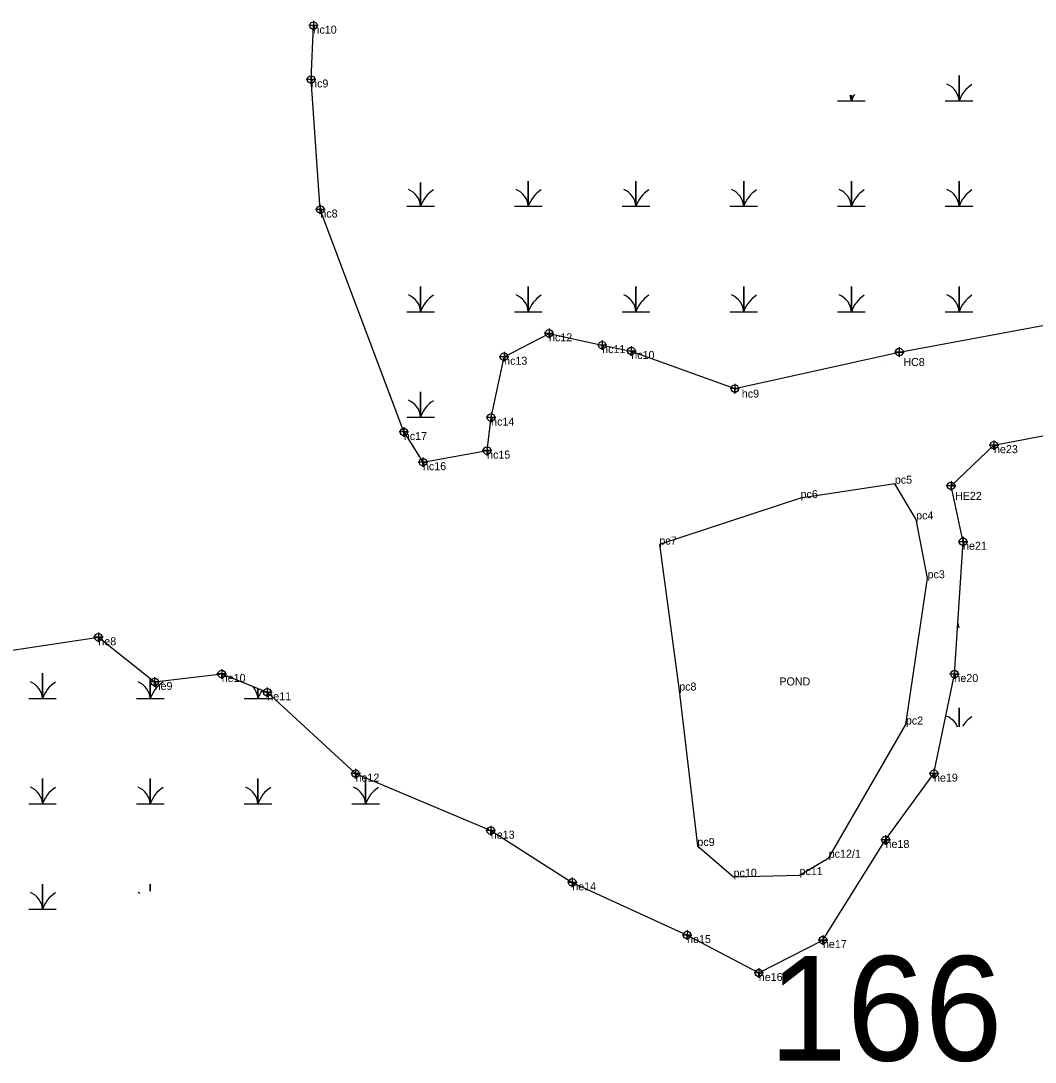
# Model space of a CAD drawing. Extents: x 2072529 to 2268796, y 436423 to 470397.
# Drawn here: x 2184796 to 2185430, y 452796 to 453446 of the extents above; entities that cross this region are included whole.
import ezdxf

# ---------------------------------------------------------------- set-up
doc = ezdxf.new("R2010")
doc.units = 0
for name, color, linetype in [('Default', 7, 'Continuous'), ('Exist Environmental Wetland Boundary', 7, 'Continuous'), ('Exist Environmental Wetland Boundary Cogo Comment', 7, 'Continuous'), ('Exist Environmental Wetland Boundary Cogo Point CELL', 7, 'Continuous'), ('Exist Hydro Jurisdictional Stream or Body of Water NEU Mitigable', 7, 'Continuous'), ('Exist Hydro Jurisdictional Stream or Body of Water NEU Mitigable Cogo Comment', 7, 'Continuous'), ('Exist Hydro Swamp or Marsh', 7, 'Continuous')]:
    doc.layers.add(name, color=color, linetype=linetype)

msp = doc.modelspace()

# ---------------------------------------------------------------- linework, layer by layer
at = {"layer": 'Exist Environmental Wetland Boundary'}
for points in [[(2185035.54, 453189.27), (2184983.4, 453328.2), (2184977.65, 453409.42), (2184979.12, 453443.03)], [(2185035.54, 453189.27), (2184983.4, 453328.2), (2184977.65, 453409.42), (2184979.12, 453443.03)], [(2185035.54, 453189.27), (2185047.47, 453170.42), (2185087.53, 453177.63), (2185090.05, 453198.25), (2185098.16, 453236.27), (2185126.21, 453250.87), (2185159.4, 453243.51), (2185177.54, 453239.84), (2185242.22, 453216.35), (2185344.94, 453239.21), (2185481.7, 453264.48), (2185602.96, 453294.86), (2185721.74, 453322.09), (2185796.34, 453338.15), (2185846.75, 453343.9), (2185952.49, 453364.25), (2185987.26, 453373.96), (2186006.22, 453363.32), (2186024.19, 453324.8)], [(2185035.54, 453189.27), (2185047.47, 453170.42), (2185087.53, 453177.63), (2185090.05, 453198.25), (2185098.16, 453236.27), (2185126.21, 453250.87), (2185159.4, 453243.51), (2185177.54, 453239.84)], [(2184734.36, 453044.59), (2184844.78, 453061.05), (2184879.9, 453033.18), (2184921.85, 453038.15), (2184950.29, 453026.71), (2185005.39, 452975.93), (2185089.84, 452940.32), (2185140.72, 452908), (2185212.43, 452875.12), (2185257.21, 452851.43), (2185297.24, 452872.01), (2185336.35, 452934.49), (2185366.6, 452975.91), (2185379.38, 453038.1), (2185384.73, 453120.74), (2185377.23, 453155.63), (2185404.06, 453181.06), (2185488.04, 453196.98)], [(2184430.06, 452870.49), (2184414.61, 452891.04), (2184410.74, 452919.14), (2184389.78, 452979.2), (2184468.45, 452994.37), (2184572.88, 453014.51), (2184734.36, 453044.59), (2184844.78, 453061.05), (2184879.9, 453033.18), (2184921.85, 453038.15), (2184950.29, 453026.71), (2185005.39, 452975.93), (2185089.84, 452940.32), (2185140.72, 452908), (2185212.43, 452875.12), (2185257.21, 452851.43), (2185297.24, 452872.01), (2185336.35, 452934.49), (2185366.6, 452975.91), (2185379.38, 453038.1), (2185384.73, 453120.74)]]:
    msp.add_lwpolyline(points, dxfattribs=at)
at = {"layer": 'Exist Environmental Wetland Boundary Cogo Point CELL'}
for p, q in [((2184979.12, 453443.03), (2184979.12, 453443.03)), ((2184977.65, 453409.42), (2184977.65, 453409.42)), ((2184983.4, 453328.2), (2184983.4, 453328.2)), ((2185126.21, 453250.87), (2185126.21, 453250.87)), ((2185159.4, 453243.51), (2185159.4, 453243.51)), ((2185177.54, 453239.84), (2185177.54, 453239.84)), ((2185098.16, 453236.27), (2185098.16, 453236.27)), ((2185332.93, 453229.41), (2185332.93, 453229.41)), ((2185246.58, 453215.74), (2185246.58, 453215.74)), ((2185090.05, 453198.25), (2185090.05, 453198.25)), ((2185035.54, 453189.27), (2185035.54, 453189.27)), ((2185404.06, 453181.06), (2185404.06, 453181.06)), ((2185087.53, 453177.63), (2185087.53, 453177.63)), ((2185047.47, 453170.42), (2185047.47, 453170.42)), ((2185379.42, 453161.76), (2185379.42, 453161.76)), ((2185342.14, 453156.99), (2185342.14, 453156.99)), ((2185283.27, 453147.97), (2185283.27, 453147.97)), ((2185355.44, 453134.7), (2185355.44, 453134.7)), ((2185384.73, 453120.74), (2185384.73, 453120.74)), ((2185195.12, 453118.93), (2185195.12, 453118.93)), ((2185362.58, 453097.89), (2185362.58, 453097.89)), ((2184844.78, 453061.05), (2184844.78, 453061.05)), ((2184921.85, 453038.15), (2184921.85, 453038.15)), ((2185379.38, 453038.1), (2185379.38, 453038.1)), ((2184879.9, 453033.18), (2184879.9, 453033.18)), ((2184950.29, 453026.71), (2184950.29, 453026.71)), ((2185207.48, 453027.8), (2185207.48, 453027.8)), ((2185349.06, 453006.57), (2185349.06, 453006.57)), ((2185005.39, 452975.93), (2185005.39, 452975.93)), ((2185366.6, 452975.91), (2185366.6, 452975.91)), ((2185089.84, 452940.32), (2185089.84, 452940.32)), ((2185336.35, 452934.49), (2185336.35, 452934.49)), ((2185218.84, 452930.77), (2185218.84, 452930.77)), ((2185300.84, 452923.4), (2185300.84, 452923.4)), ((2185282.63, 452912.55), (2185282.63, 452912.55)), ((2185140.72, 452908), (2185140.72, 452908)), ((2185241.45, 452911.51), (2185241.45, 452911.51)), ((2185212.43, 452875.12), (2185212.43, 452875.12)), ((2185297.24, 452872.01), (2185297.24, 452872.01)), ((2185257.21, 452851.43), (2185257.21, 452851.43))]:
    msp.add_line(p, q, dxfattribs=at)
for points in [[(2184979.12, 453446.03), (2184979.12, 453440.03), (2184979.12, 453443.03), (2184982.12, 453443.03), (2184976.12, 453443.03)], [(2184977.65, 453412.42), (2184977.65, 453406.42), (2184977.65, 453409.42), (2184980.65, 453409.42), (2184974.65, 453409.42)], [(2184983.4, 453331.2), (2184983.4, 453325.2), (2184983.4, 453328.2), (2184986.4, 453328.2), (2184980.4, 453328.2)], [(2185126.21, 453253.87), (2185126.21, 453247.87), (2185126.21, 453250.87), (2185129.21, 453250.87), (2185123.21, 453250.87)], [(2185159.4, 453246.51), (2185159.4, 453240.51), (2185159.4, 453243.51), (2185162.4, 453243.51), (2185156.4, 453243.51)], [(2185098.16, 453239.27), (2185098.16, 453233.27), (2185098.16, 453236.27), (2185101.16, 453236.27), (2185095.16, 453236.27)], [(2185177.54, 453242.84), (2185177.54, 453236.84), (2185177.54, 453239.84), (2185180.54, 453239.84), (2185174.54, 453239.84)], [(2185344.94, 453242.21), (2185344.94, 453236.21), (2185344.94, 453239.21), (2185347.94, 453239.21), (2185341.94, 453239.21)], [(2185242.22, 453219.35), (2185242.22, 453213.35), (2185242.22, 453216.35), (2185245.22, 453216.35), (2185239.22, 453216.35)], [(2185090.05, 453201.25), (2185090.05, 453195.25), (2185090.05, 453198.25), (2185093.05, 453198.25), (2185087.05, 453198.25)], [(2185035.54, 453192.27), (2185035.54, 453186.27), (2185035.54, 453189.27), (2185038.54, 453189.27), (2185032.54, 453189.27)], [(2185087.53, 453180.63), (2185087.53, 453174.63), (2185087.53, 453177.63), (2185090.53, 453177.63), (2185084.53, 453177.63)], [(2185404.06, 453184.06), (2185404.06, 453178.06), (2185404.06, 453181.06), (2185407.06, 453181.06), (2185401.06, 453181.06)], [(2185047.47, 453173.42), (2185047.47, 453167.42), (2185047.47, 453170.42), (2185050.47, 453170.42), (2185044.47, 453170.42)], [(2185377.23, 453158.63), (2185377.23, 453152.63), (2185377.23, 453155.63), (2185380.23, 453155.63), (2185374.23, 453155.63)], [(2185384.73, 453123.74), (2185384.73, 453117.74), (2185384.73, 453120.74), (2185387.73, 453120.74), (2185381.73, 453120.74)], [(2184844.78, 453064.05), (2184844.78, 453058.05), (2184844.78, 453061.05), (2184847.78, 453061.05), (2184841.78, 453061.05)], [(2184879.9, 453036.18), (2184879.9, 453030.18), (2184879.9, 453033.18), (2184882.9, 453033.18), (2184876.9, 453033.18)], [(2184921.85, 453041.15), (2184921.85, 453035.15), (2184921.85, 453038.15), (2184924.85, 453038.15), (2184918.85, 453038.15)], [(2185379.38, 453041.1), (2185379.38, 453035.1), (2185379.38, 453038.1), (2185382.38, 453038.1), (2185376.38, 453038.1)], [(2184950.29, 453029.71), (2184950.29, 453023.71), (2184950.29, 453026.71), (2184953.29, 453026.71), (2184947.29, 453026.71)], [(2185005.39, 452978.93), (2185005.39, 452972.93), (2185005.39, 452975.93), (2185008.39, 452975.93), (2185002.39, 452975.93)], [(2185366.6, 452978.91), (2185366.6, 452972.91), (2185366.6, 452975.91), (2185369.6, 452975.91), (2185363.6, 452975.91)], [(2185089.84, 452943.32), (2185089.84, 452937.32), (2185089.84, 452940.32), (2185092.84, 452940.32), (2185086.84, 452940.32)], [(2185336.35, 452937.49), (2185336.35, 452931.49), (2185336.35, 452934.49), (2185339.35, 452934.49), (2185333.35, 452934.49)], [(2185140.72, 452911), (2185140.72, 452905), (2185140.72, 452908), (2185143.72, 452908), (2185137.72, 452908)], [(2185212.43, 452878.12), (2185212.43, 452872.12), (2185212.43, 452875.12), (2185215.43, 452875.12), (2185209.43, 452875.12)], [(2185297.24, 452875.01), (2185297.24, 452869.01), (2185297.24, 452872.01), (2185300.24, 452872.01), (2185294.24, 452872.01)], [(2185257.21, 452854.43), (2185257.21, 452848.43), (2185257.21, 452851.43), (2185260.21, 452851.43), (2185254.21, 452851.43)]]:
    msp.add_lwpolyline(points, dxfattribs=at)
for centre in [(2184979.12, 453443.03), (2184977.65, 453409.42), (2184983.4, 453328.2), (2185126.21, 453250.87), (2185159.4, 453243.51), (2185098.16, 453236.27), (2185177.54, 453239.84), (2185344.94, 453239.21), (2185242.22, 453216.35), (2185090.05, 453198.25), (2185035.54, 453189.27), (2185087.53, 453177.63), (2185404.06, 453181.06), (2185047.47, 453170.42), (2185377.23, 453155.63), (2185384.73, 453120.74), (2184844.78, 453061.05), (2184921.85, 453038.15), (2185379.38, 453038.1), (2184879.9, 453033.18), (2184950.29, 453026.71), (2185005.39, 452975.93), (2185366.6, 452975.91), (2185089.84, 452940.32), (2185336.35, 452934.49), (2185140.72, 452908), (2185212.43, 452875.12), (2185297.24, 452872.01), (2185257.21, 452851.43)]:
    msp.add_circle(centre, 2.34, dxfattribs=at)
at = {"layer": 'Exist Hydro Jurisdictional Stream or Body of Water NEU Mitigable'}
msp.add_lwpolyline([(2185300.84, 452923.4), (2185349.06, 453006.57), (2185362.58, 453097.89), (2185355.44, 453134.7), (2185342.14, 453156.99), (2185283.27, 453147.97), (2185195.12, 453118.93), (2185207.48, 453027.8), (2185218.84, 452930.77), (2185241.45, 452911.51), (2185282.63, 452912.55)], close=True, dxfattribs=at)
at = {"layer": 'Exist Hydro Swamp or Marsh'}
for points in [[(2185373.67, 453396.01), (2185382.27, 453396.01), (2185382.27, 453411.79), (2185382.27, 453396.01), (2185390.87, 453396.01)], [(2185306.42, 453396.01), (2185315.02, 453396.01), (2185315.02, 453399.69)], [(2185315.02, 453399.69), (2185315.02, 453396.01), (2185323.62, 453396.01)], [(2185037.42, 453330.21), (2185046.02, 453330.21), (2185046.02, 453345)], [(2185046.02, 453345), (2185046.02, 453330.21), (2185054.62, 453330.21)], [(2185104.67, 453330.21), (2185113.27, 453330.21), (2185113.27, 453345.99), (2185113.27, 453330.21), (2185121.87, 453330.21)], [(2185171.92, 453330.21), (2185180.52, 453330.21), (2185180.52, 453345.99), (2185180.52, 453330.21), (2185189.12, 453330.21)], [(2185239.17, 453330.21), (2185247.77, 453330.21), (2185247.77, 453345.99), (2185247.77, 453330.21), (2185256.37, 453330.21)], [(2185306.42, 453330.21), (2185315.02, 453330.21), (2185315.02, 453345.99), (2185315.02, 453330.21), (2185323.62, 453330.21)], [(2185373.67, 453330.21), (2185382.27, 453330.21), (2185382.27, 453345.99), (2185382.27, 453330.21), (2185390.87, 453330.21)], [(2185037.42, 453264.41), (2185046.02, 453264.41), (2185046.02, 453280.19), (2185046.02, 453264.41), (2185054.62, 453264.41)], [(2185104.67, 453264.41), (2185113.27, 453264.41), (2185113.27, 453280.19), (2185113.27, 453264.41), (2185121.87, 453264.41)], [(2185171.92, 453264.41), (2185180.52, 453264.41), (2185180.52, 453280.19), (2185180.52, 453264.41), (2185189.12, 453264.41)], [(2185239.17, 453264.41), (2185247.77, 453264.41), (2185247.77, 453280.19), (2185247.77, 453264.41), (2185256.37, 453264.41)], [(2185306.42, 453264.41), (2185315.02, 453264.41), (2185315.02, 453280.19), (2185315.02, 453264.41), (2185323.62, 453264.41)], [(2185373.67, 453264.41), (2185382.27, 453264.41), (2185382.27, 453280.19), (2185382.27, 453264.41), (2185390.87, 453264.41)], [(2185037.42, 453198.61), (2185046.02, 453198.61), (2185046.02, 453214.39), (2185046.02, 453198.61), (2185054.62, 453198.61)], [(2184801.35, 453022.81), (2184809.95, 453022.81), (2184809.95, 453038.59), (2184809.95, 453022.81), (2184818.55, 453022.81)], [(2184868.6, 453022.81), (2184877.2, 453022.81), (2184877.2, 453035.32)], [(2184877.2, 453035.32), (2184877.2, 453022.81), (2184885.8, 453022.81)], [(2184935.85, 453022.81), (2184944.45, 453022.81), (2184944.45, 453029.06)], [(2184944.45, 453029.06), (2184944.45, 453022.81), (2184953.05, 453022.81)], [(2185382.27, 453005.18), (2185382.27, 453016.99), (2185382.27, 453005.18)], [(2184801.35, 452957.01), (2184809.95, 452957.01), (2184809.95, 452972.79), (2184809.95, 452957.01), (2184818.55, 452957.01)], [(2184868.6, 452957.01), (2184877.2, 452957.01), (2184877.2, 452972.79), (2184877.2, 452957.01), (2184885.8, 452957.01)], [(2184935.85, 452957.01), (2184944.45, 452957.01), (2184944.45, 452972.79), (2184944.45, 452957.01), (2184953.05, 452957.01)], [(2185003.1, 452957.01), (2185011.7, 452957.01), (2185011.7, 452972.79), (2185011.7, 452957.01), (2185020.3, 452957.01)], [(2184801.35, 452891.21), (2184809.95, 452891.21), (2184809.95, 452906.99), (2184809.95, 452891.21), (2184818.55, 452891.21)], [(2184877.2, 452902.49), (2184877.2, 452906.99), (2184877.2, 452902.49)]]:
    msp.add_lwpolyline(points, dxfattribs=at)
for centre, radius, start, end in [((2185370, 453395.12), 12.3, 4.14034, 67.53497), ((2185400.51, 453389.95), 19.22, 122.12745, 161.62219), ((2185333.26, 453389.95), 19.22, 148.17741, 161.62219), ((2185302.75, 453395.12), 12.3, 4.14034, 21.0382), ((2185033.75, 453329.32), 12.3, 4.14034, 67.53497), ((2185064.26, 453324.15), 19.22, 122.12745, 161.62219), ((2185101, 453329.32), 12.3, 4.14034, 67.53497), ((2185131.51, 453324.15), 19.22, 122.12745, 161.62219), ((2185168.25, 453329.32), 12.3, 4.14034, 67.53497), ((2185198.76, 453324.15), 19.22, 122.12745, 161.62219), ((2185235.5, 453329.32), 12.3, 4.14034, 67.53497), ((2185266.01, 453324.15), 19.22, 122.12745, 161.62219), ((2185302.75, 453329.32), 12.3, 4.14034, 67.53497), ((2185333.26, 453324.15), 19.22, 122.12745, 161.62219), ((2185370, 453329.32), 12.3, 4.14034, 67.53497), ((2185400.51, 453324.15), 19.22, 122.12745, 161.62219), ((2185033.75, 453263.52), 12.3, 4.14034, 67.53497), ((2185064.26, 453258.35), 19.22, 122.12745, 161.62219), ((2185101, 453263.52), 12.3, 4.14034, 67.53497), ((2185131.51, 453258.35), 19.22, 122.12745, 161.62219), ((2185168.25, 453263.52), 12.3, 4.14034, 67.53497), ((2185198.76, 453258.35), 19.22, 122.12745, 161.62219), ((2185235.5, 453263.52), 12.3, 4.14034, 67.53497), ((2185266.01, 453258.35), 19.22, 122.12745, 161.62219), ((2185302.75, 453263.52), 12.3, 4.14034, 67.53497), ((2185333.26, 453258.35), 19.22, 122.12745, 161.62219), ((2185370, 453263.52), 12.3, 4.14034, 67.53497), ((2185400.51, 453258.35), 19.22, 122.12745, 161.62219), ((2185033.75, 453197.72), 12.3, 4.14034, 67.53497), ((2185064.26, 453192.55), 19.22, 122.12745, 161.62219), ((2185370, 453066.12), 12.3, 4.14034, 21.05335), ((2184797.68, 453021.92), 12.3, 4.14034, 67.53497), ((2184828.19, 453016.75), 19.22, 122.12745, 161.62219), ((2184864.93, 453021.92), 12.3, 4.14034, 67.53497), ((2184895.44, 453016.75), 19.22, 122.12745, 161.62219), ((2184932.18, 453021.92), 12.3, 4.14034, 43.67086), ((2184962.69, 453016.75), 19.22, 144.20108, 161.62219), ((2185370, 453000.32), 12.3, 22.37951, 67.53497), ((2185400.51, 452995.15), 19.22, 122.12745, 147.00531), ((2184797.68, 452956.12), 12.3, 4.14034, 67.53497), ((2184828.19, 452950.95), 19.22, 122.12745, 161.62219), ((2184864.93, 452956.12), 12.3, 4.14034, 67.53497), ((2184895.44, 452950.95), 19.22, 122.12745, 161.62219), ((2184932.18, 452956.12), 12.3, 4.14034, 67.53497), ((2184962.69, 452950.95), 19.22, 122.12745, 161.62219), ((2184999.43, 452956.12), 12.3, 4.14034, 67.53497), ((2185029.94, 452950.95), 19.22, 122.12745, 161.62219), ((2184797.68, 452890.32), 12.3, 4.14034, 67.53497), ((2184828.19, 452885.15), 19.22, 122.12745, 161.62219), ((2184864.93, 452890.32), 12.3, 61.92098, 67.53497)]:
    msp.add_arc(centre, radius, start, end, dxfattribs=at)

# ---------------------------------------------------------------- texts
at = {"layer": 'Default'}
msp.add_text('166', height=65.34, dxfattribs=at).set_placement((2185263.56, 452796.66))
at = {"layer": 'Exist Environmental Wetland Boundary Cogo Comment'}
for s, p in [('hc10', (2184979.12, 453438.03)), ('hc9', (2184977.65, 453404.42)), ('hc8', (2184983.4, 453323.2)), ('hc12', (2185126.21, 453245.87)), ('hc11', (2185159.4, 453238.51)), ('hc10', (2185177.54, 453234.84)), ('hc13', (2185098.16, 453231.27)), ('HC8', (2185347.44, 453230.46)), ('hc9', (2185246.58, 453210.74)), ('hc14', (2185090.05, 453193.25)), ('hc17', (2185035.54, 453184.27)), ('he23', (2185404.06, 453176.06)), ('hc15', (2185087.53, 453172.63)), ('hc16', (2185047.47, 453165.42)), ('HE22', (2185379.73, 453146.88)), ('he21', (2185384.73, 453115.74)), ('he8', (2184844.78, 453056.05)), ('he10', (2184921.85, 453033.15)), ('he20', (2185379.38, 453033.1)), ('he9', (2184879.9, 453028.18)), ('he11', (2184950.29, 453021.71)), ('he12', (2185005.39, 452970.93)), ('he19', (2185366.6, 452970.91)), ('he13', (2185089.84, 452935.32)), ('he18', (2185336.35, 452929.49)), ('he14', (2185140.72, 452903)), ('he15', (2185212.43, 452870.12)), ('he17', (2185297.24, 452867.01)), ('he16', (2185257.21, 452846.43))]:
    msp.add_text(s, height=5, dxfattribs=at).set_placement(p)
at = {"layer": 'Exist Hydro Jurisdictional Stream or Body of Water NEU Mitigable Cogo Comment'}
for s, p in [('pc5', (2185342.14, 453156.99)), ('pc6', (2185283.27, 453147.97)), ('pc4', (2185355.44, 453134.7)), ('pc7', (2185195.12, 453118.93)), ('pc3', (2185362.58, 453097.89)), ('POND', (2185270.05, 453030.99)), ('pc8', (2185207.48, 453027.8)), ('pc2', (2185349.06, 453006.57)), ('pc9', (2185218.84, 452930.77)), ('pc12/1', (2185300.84, 452923.4)), ('pc10', (2185241.45, 452911.51)), ('pc11', (2185282.63, 452912.55))]:
    msp.add_text(s, height=5, dxfattribs=at).set_placement(p)

doc.saveas('drawing.dxf')
